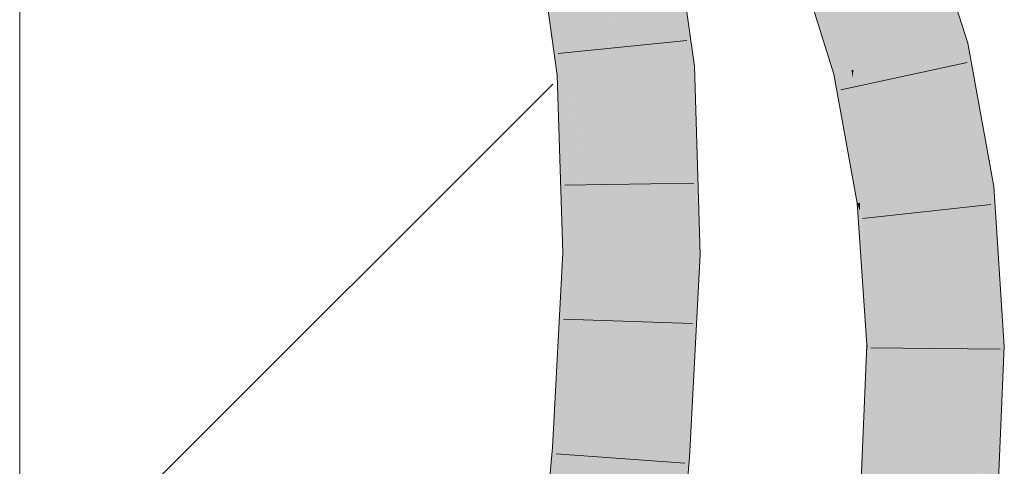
# Model space of a CAD drawing. Extents: x -620 to 300, y 62 to 1112.
# Tile 258 of 287: x 167.476 to 169.267, y 945.721 to 946.534. Entities that reach past the tile are written whole.
import ezdxf

# ---------------------------------------------------------------- set-up
doc = ezdxf.new("R2010")
doc.units = 0
doc.layers.get('0').update_dxf_attribs({"lineweight": 13})
doc.layers.add('E_Detail_Linie_Text_Bem', color=7, linetype='Continuous', lineweight=13)
for name, color, linetype, lineweight, true_color in [('E_Detail_Wandschraffur', 7, 'Continuous', 5, 0xc0c0c0), ('E_Leerrohr 25-A06G9S0I8I', 7, 'Continuous', 9, 0xff8000), ('E_Leerrohr 25-Shading', 7, 'Continuous', 9, 0xff8000)]:
    doc.layers.add(name, color=color, linetype=linetype, lineweight=lineweight, true_color=true_color)

# ---------------------------------------------------------------- blocks, each defined once
blk = doc.blocks.new('Shading-A06G9RJF8I', base_point=(235.1268, 776.6774))
at = {"layer": 'E_Leerrohr 25-Shading', "color": 43, "true_color": 0xd7ab7f}
for points in [[(169.186, 946.4874), (169.201, 946.4909), (169.1192, 946.6441), (169.1495, 946.6557)], [(169.1153, 946.6426), (169.1653, 946.4827), (169.1172, 946.6434), (169.1805, 946.4861)], [(169.1192, 946.6441), (169.1172, 946.6434), (169.179, 946.5038), (169.1648, 946.525)], [(168.6456, 946.6078), (168.6446, 946.6081), (168.6748, 946.4471), (168.667, 946.4467)], [(168.7035, 946.449), (168.6827, 946.5993), (168.6642, 946.5054), (168.6456, 946.6078)], [(168.9894, 946.4421), (168.993, 946.443), (168.9501, 946.5794), (168.9501, 946.5795)], [(168.9512, 946.5582), (168.9811, 946.4402), (168.9501, 946.5794), (168.9894, 946.4421)], [(168.435, 946.568), (168.4499, 946.4624), (168.4375, 946.5684)], [(168.4695, 946.5746), (168.4375, 946.5684), (168.4698, 946.5685), (168.4499, 946.4624)], [(168.4698, 946.5685), (168.4499, 946.4624), (168.4761, 946.4343), (168.454, 946.4329)], [(168.4863, 946.4349), (168.4707, 946.5734), (168.4761, 946.4343), (168.4698, 946.5685)], [(168.471, 946.5748), (168.4707, 946.5734), (168.4875, 946.435), (168.4863, 946.4349)], [(168.4906, 946.4352), (168.471, 946.5748), (168.4875, 946.435)], [(168.9196, 946.5678), (168.919, 946.5676), (168.9369, 946.4998), (168.9234, 946.5427)], [(168.9196, 946.5678), (168.9369, 946.4998), (168.9298, 946.5717), (168.9402, 946.5197)], [(168.9298, 946.5717), (168.9402, 946.5197), (168.9387, 946.5751), (168.9448, 946.5476)], [(168.9448, 946.5476), (168.9537, 946.5079), (168.9484, 946.5692), (168.9512, 946.5582)], [(168.9694, 946.4375), (168.9811, 946.4402), (168.9537, 946.5079), (168.9512, 946.5582)], [(168.9574, 946.4348), (168.9537, 946.5079), (168.9402, 946.5197), (168.9448, 946.5476)], [(169.1648, 946.525), (169.1805, 946.4861), (169.179, 946.5038), (169.186, 946.4874)], [(168.7035, 946.449), (168.6642, 946.5054), (168.6775, 946.4473)], [(168.6642, 946.5054), (168.6748, 946.4471), (168.6775, 946.4473)], [(168.9402, 946.5197), (168.9369, 946.4998), (168.9566, 946.4372)], [(168.9574, 946.4348), (168.9402, 946.5197), (168.9566, 946.4372)], [(168.9537, 946.5079), (168.9574, 946.4348), (168.9694, 946.4375)], [(169.1653, 946.4827), (169.2117, 946.2257), (169.1805, 946.4861), (169.2418, 946.2293)], [(169.1805, 946.4861), (169.2247, 946.3594), (169.186, 946.4874)], [(169.2326, 946.3062), (169.2247, 946.3594), (169.2149, 946.3421), (169.1805, 946.4861)], [(169.2247, 946.3594), (169.201, 946.4909), (169.186, 946.4874)], [(168.4761, 946.4343), (168.454, 946.4329), (168.4737, 946.1093), (168.4641, 946.1094)], [(168.4863, 946.4349), (168.4761, 946.4343), (168.4928, 946.109), (168.4737, 946.1093)], [(168.4863, 946.4349), (168.4871, 946.3978), (168.4875, 946.435)], [(168.4871, 946.3978), (168.4906, 946.4352), (168.4875, 946.435)], [(168.4871, 946.3978), (168.4928, 946.109), (168.4906, 946.4352), (168.5007, 946.1089)], [(168.667, 946.4467), (168.6775, 946.1066), (168.6748, 946.4471), (168.6922, 946.1064)], [(168.6748, 946.4471), (168.7115, 946.1884), (168.6775, 946.4473)], [(168.7115, 946.1884), (168.6748, 946.4471), (168.703, 946.1063), (168.6832, 946.283)], [(168.7115, 946.1884), (168.7035, 946.449), (168.6775, 946.4473)], [(168.9574, 946.4348), (168.9779, 946.3212), (168.9694, 946.4375)], [(168.9694, 946.4375), (168.9779, 946.3212), (168.9811, 946.4402), (168.9863, 946.3882)], [(168.9811, 946.4402), (168.9863, 946.3882), (168.9894, 946.4421), (168.9912, 946.4282)], [(168.9912, 946.4282), (168.993, 946.443), (168.9894, 946.4421)], [(169.0202, 946.2025), (168.993, 946.443), (168.9912, 946.4282)], [(169.0202, 946.2025), (169.03, 946.2037), (168.993, 946.443), (168.9932, 946.4422)], [(169.03, 946.2037), (169.0362, 946.2044), (168.9932, 946.4422)], [(168.9912, 946.4282), (168.9863, 946.3882), (169.0202, 946.2025), (169.0049, 946.2006)], [(168.9863, 946.3882), (168.9779, 946.3212), (169.0049, 946.2006), (168.9999, 946.2)], [(169.2353, 946.3007), (169.2247, 946.3594), (169.2326, 946.3062)], [(169.244, 946.2296), (169.2326, 946.3062), (169.2298, 946.2798), (169.2149, 946.3421)], [(169.248, 946.2301), (169.2353, 946.3007), (169.244, 946.2296), (169.2326, 946.3062)], [(168.6832, 946.283), (168.6922, 946.1064), (168.703, 946.1063)], [(169.2298, 946.2798), (169.2418, 946.2293), (169.244, 946.2296)], [(169.2117, 946.2257), (169.2604, 946.0451), (169.2418, 946.2293)], [(169.2604, 946.0451), (169.2117, 946.2257), (169.2326, 945.9399), (169.2286, 945.9732)], [(169.2418, 946.2293), (169.2604, 946.0451), (169.244, 946.2296), (169.2505, 946.1933)], [(169.2505, 946.1933), (169.248, 946.2301), (169.244, 946.2296)], [(169.0049, 946.2006), (168.9999, 946.2), (169.0044, 946.1855)], [(169.0044, 946.1855), (168.9999, 946.2), (169.0033, 946.1497)], [(169.0202, 946.2025), (169.0049, 946.2006), (169.0199, 946.1362), (169.0044, 946.1855)], [(169.0199, 946.1362), (169.0321, 946.0974), (169.0202, 946.2025), (169.03, 946.2037)], [(169.0321, 946.0974), (169.0466, 946.0511), (169.03, 946.2037), (169.0362, 946.2044)], [(168.7115, 946.1884), (168.703, 946.1063), (168.7141, 946.1061)], [(169.0033, 946.1497), (169.0196, 946.0682), (169.0044, 946.1855), (169.0199, 946.1362)], [(169.0174, 945.9418), (169.019, 945.9418), (169.0033, 946.1497), (169.0196, 946.0682)], [(169.0199, 946.1362), (169.0196, 946.0682), (169.0321, 946.0974), (169.0341, 945.9958)], [(168.4661, 945.9564), (168.4737, 946.1093), (168.447, 945.7886), (168.4641, 946.1094)], [(168.476, 945.7861), (168.4928, 946.109), (168.4577, 945.7875), (168.4737, 946.1093)], [(168.4928, 946.109), (168.476, 945.7861), (168.5007, 946.1089), (168.4835, 945.7855)], [(168.6922, 946.1064), (168.6775, 946.1066), (168.661, 945.7394), (168.6617, 945.8082)], [(168.6922, 946.1064), (168.661, 945.7394), (168.6738, 945.7385)], [(168.6922, 946.1064), (168.6738, 945.7385), (168.7077, 945.9855), (168.6946, 945.7371)], [(168.6922, 946.1064), (168.7077, 945.9855), (168.703, 946.1063)], [(168.7077, 945.9855), (168.7141, 946.1061), (168.703, 946.1063)], [(169.0341, 945.9958), (169.0449, 945.9415), (169.0321, 946.0974), (169.0466, 946.0511)], [(169.0196, 946.0682), (169.019, 945.9418), (169.0341, 945.9958), (169.0351, 945.9417)], [(169.0466, 946.0511), (169.0449, 945.9415), (169.0514, 945.9415)], [(169.0514, 945.9415), (169.054, 945.9415), (169.0466, 946.0511)], [(169.2604, 946.0451), (169.2326, 945.9399), (169.2674, 945.9396)], [(169.0351, 945.9417), (169.0449, 945.9415), (169.0341, 945.9958)], [(169.2286, 945.9732), (169.2308, 945.9399), (169.2326, 945.9399)], [(168.4577, 945.7875), (168.4661, 945.9564), (168.447, 945.7886)], [(169.0025, 945.3397), (169.0449, 945.9415), (169.0167, 945.9245), (169.019, 945.9418)], [(169.0514, 945.9415), (169.0449, 945.9415), (169.0207, 945.3381), (169.0025, 945.3397)], [(169.019, 945.9418), (169.0174, 945.9418), (169.0167, 945.9245)], [(169.0421, 945.7587), (169.0207, 945.3381), (169.054, 945.941), (169.0283, 945.3375)], [(169.0514, 945.9415), (169.0421, 945.7587), (169.054, 945.9415), (169.054, 945.941)], [(169.2455, 945.4262), (169.2308, 945.9399), (169.2242, 945.3207), (169.2212, 945.7153)], [(169.2308, 945.9399), (169.2455, 945.4262), (169.2326, 945.9399)], [(169.2455, 945.4262), (169.2674, 945.9396), (169.2326, 945.9399)], [(169.0025, 945.3397), (169.0167, 945.9245), (168.9918, 945.3406)], [(168.6617, 945.8082), (168.6581, 945.7397), (168.661, 945.7394)], [(168.4452, 945.7549), (168.4561, 945.7541), (168.447, 945.7886), (168.4577, 945.7875)], [(168.4742, 945.7528), (168.476, 945.7861), (168.4561, 945.7541), (168.4577, 945.7875)], [(168.4779, 945.7859), (168.476, 945.7861), (168.4755, 945.7527), (168.4742, 945.7528)], [(168.4835, 945.7855), (168.4779, 945.7859), (168.4817, 945.7523), (168.4755, 945.7527)], [(168.4136, 945.3831), (168.433, 945.4134), (168.4452, 945.7549), (168.4465, 945.6119)], [(168.4136, 945.3831), (168.4452, 945.7549), (168.4275, 945.5565)], [(168.4561, 945.7541), (168.4452, 945.7549), (168.4465, 945.6119)], [(168.448, 945.4366), (168.4742, 945.7528), (168.4465, 945.6119), (168.4561, 945.7541)], [(168.4817, 945.7523), (168.4742, 945.7528), (168.4484, 945.3801), (168.448, 945.4366)], [(168.661, 945.7394), (168.6581, 945.7397), (168.6386, 945.3636), (168.6246, 945.3648)], [(168.661, 945.7394), (168.6386, 945.3636), (168.6511, 945.4962)], [(168.6386, 945.3636), (168.661, 945.3616), (168.6738, 945.7385), (168.6946, 945.7371)], [(168.6738, 945.7385), (168.661, 945.7394), (168.6511, 945.4962)]]:
    blk.add_solid(points, dxfattribs=at)
at = {"layer": 'E_Leerrohr 25-Shading', "color": 31, "true_color": 0xfabd7f}
for points in [[(169.0327, 946.611), (169.0889, 946.465), (169.1153, 946.6426), (169.1653, 946.4827)], [(168.5788, 946.4409), (168.667, 946.4467), (168.5578, 946.5915), (168.6446, 946.6081)], [(168.9501, 946.5795), (168.993, 946.443), (169.023, 946.6074), (169.0389, 946.4536)], [(169.0389, 946.4536), (169.0792, 946.4628), (169.023, 946.6074), (169.0327, 946.611)], [(169.0327, 946.611), (169.0792, 946.4628), (169.0889, 946.465)], [(168.4893, 946.5784), (168.471, 946.5748), (168.4906, 946.4352)], [(168.5239, 946.4374), (168.5379, 946.5876), (168.4906, 946.4352), (168.4893, 946.5784)], [(168.5503, 946.4391), (168.5541, 946.5908), (168.5239, 946.4374), (168.5379, 946.5876)], [(168.5541, 946.5908), (168.5503, 946.4391), (168.5575, 946.4932)], [(168.5595, 946.4397), (168.5788, 946.4409), (168.5541, 946.5908), (168.5578, 946.5915)], [(168.5503, 946.4391), (168.5595, 946.4397), (168.5575, 946.4932)], [(169.1659, 946.2202), (169.2117, 946.2257), (169.0889, 946.465), (169.1653, 946.4827)], [(169.0252, 946.4504), (168.993, 946.443), (169.0362, 946.2046)], [(169.0389, 946.4536), (169.0252, 946.4504), (169.0362, 946.2044), (169.0362, 946.2046)], [(169.0389, 946.4536), (169.0362, 946.2044), (169.049, 946.206)], [(169.049, 946.206), (169.124, 946.215), (169.0389, 946.4536), (169.0792, 946.4628)], [(169.0889, 946.465), (169.0792, 946.4628), (169.1659, 946.2202), (169.1397, 946.217)], [(169.0792, 946.4628), (169.124, 946.215), (169.1397, 946.217)], [(168.5239, 946.4374), (168.4906, 946.4352), (168.5007, 946.1089)], [(168.5137, 946.1087), (168.5503, 946.4391), (168.5007, 946.1089), (168.5239, 946.4374)], [(168.5542, 946.4393), (168.5503, 946.4391), (168.5163, 946.1087), (168.5137, 946.1087)], [(168.5535, 946.1082), (168.5595, 946.4397), (168.5163, 946.1087), (168.5542, 946.4393)], [(168.5535, 946.1082), (168.5891, 946.1078), (168.5595, 946.4397), (168.5788, 946.4409)], [(168.5891, 946.1078), (168.6775, 946.1066), (168.5788, 946.4409), (168.667, 946.4467)], [(169.1659, 946.2202), (169.1397, 946.217), (169.2286, 945.9732), (169.1524, 946.1494)], [(169.2286, 945.9732), (169.2117, 946.2257), (169.1659, 946.2202)], [(169.0362, 946.2044), (169.0466, 946.0511), (169.049, 946.206)], [(169.0466, 946.0511), (169.124, 946.215), (169.049, 946.206)], [(169.0466, 946.0511), (169.054, 945.9415), (169.124, 946.215), (169.1424, 945.9407)], [(169.1397, 946.217), (169.124, 946.215), (169.1524, 946.1494)], [(169.1524, 946.1494), (169.124, 946.215), (169.1916, 945.9403), (169.1424, 945.9407)], [(169.2286, 945.9732), (169.1524, 946.1494), (169.2308, 945.9399), (169.1916, 945.9403)], [(168.4817, 945.7523), (168.5535, 946.1082), (168.5163, 946.1087)], [(168.4817, 945.7523), (168.5163, 946.1087), (168.4835, 945.7855), (168.5137, 946.1087)], [(168.5535, 946.1082), (168.4817, 945.7523), (168.5318, 945.7487)], [(168.5137, 946.1087), (168.5007, 946.1089), (168.4835, 945.7855)], [(168.5318, 945.7487), (168.5699, 945.746), (168.5535, 946.1082), (168.5891, 946.1078)], [(168.5699, 945.746), (168.6581, 945.7397), (168.5891, 946.1078), (168.6775, 946.1066)], [(169.054, 945.9415), (169.0283, 945.3375), (169.1354, 945.7775), (169.0544, 945.3352)], [(169.054, 945.9415), (169.1354, 945.7775), (169.1424, 945.9407)], [(169.1163, 945.3299), (169.2044, 945.3224), (169.1424, 945.9407), (169.2308, 945.9399)], [(169.0544, 945.3352), (169.1163, 945.3299), (169.1354, 945.7775)], [(168.4817, 945.7523), (168.4484, 945.3801), (168.5318, 945.7487), (168.5025, 945.3754)], [(168.5025, 945.3754), (168.5365, 945.3724), (168.5318, 945.7487), (168.5699, 945.746)], [(168.5365, 945.3724), (168.6246, 945.3648), (168.5699, 945.746), (168.6581, 945.7397)]]:
    blk.add_solid(points, dxfattribs=at)
blk = doc.blocks.new('Referenz-A06G9S0M8I')
at = {"layer": 'E_Detail_Linie_Text_Bem', "linetype": 'Continuous', "ltscale": 0.13}
blk.add_line((167.4758, 936.365), (167.4758, 948.165), dxfattribs=at)
at = {"layer": 'E_Detail_Wandschraffur', "linetype": 'ByBlock', "ltscale": 0.13}
blk.add_line((167.4758, 945.447), (168.4456, 946.4168), dxfattribs=at)
at = {"layer": 'E_Leerrohr 25-A06G9S0I8I', "linetype": 'Continuous', "ltscale": 0.13}
for p, q in [((169.201, 946.4909), (169.1495, 946.6557)), ((168.7035, 946.449), (168.6806, 946.615)), ((168.454, 946.4329), (168.435, 946.568)), ((168.9574, 946.4347), (168.916, 946.5664)), ((168.6897, 946.4957), (168.4559, 946.4722)), ((169.2481, 946.2301), (169.201, 946.4909)), ((169.1997, 946.456), (168.9701, 946.4063)), ((168.4641, 946.1094), (168.454, 946.4329)), ((168.7141, 946.1062), (168.7035, 946.449)), ((168.9999, 946.2), (168.9574, 946.4347)), ((168.7027, 946.2364), (168.4677, 946.2325)), ((169.2674, 945.9396), (169.2481, 946.2301)), ((169.0174, 945.9418), (168.9999, 946.2)), ((169.2428, 946.1972), (169.0092, 946.1722)), ((168.4452, 945.7549), (168.4641, 946.1094)), ((168.6946, 945.737), (168.7141, 946.1062)), ((168.7, 945.9808), (168.4651, 945.9885)), ((168.9918, 945.3406), (169.0174, 945.9418)), ((169.2597, 945.9342), (169.0247, 945.9364)), ((169.2409, 945.3192), (169.2674, 945.9396)), ((168.412, 945.3833), (168.4452, 945.7549)), ((168.6861, 945.7266), (168.4517, 945.7435)), ((168.661, 945.3617), (168.6946, 945.737))]:
    blk.add_line(p, q, dxfattribs=at)

msp = doc.modelspace()

# ---------------------------------------------------------------- block references
at = {"color": 8, "lineweight": 25, "ltscale": 0.25, "true_color": 0x808080}
msp.add_blockref('Referenz-A06G9S0M8I', (0, 0), dxfattribs=at)
msp.add_blockref('Shading-A06G9RJF8I', (235.1268, 776.6774))

doc.saveas('drawing.dxf')
